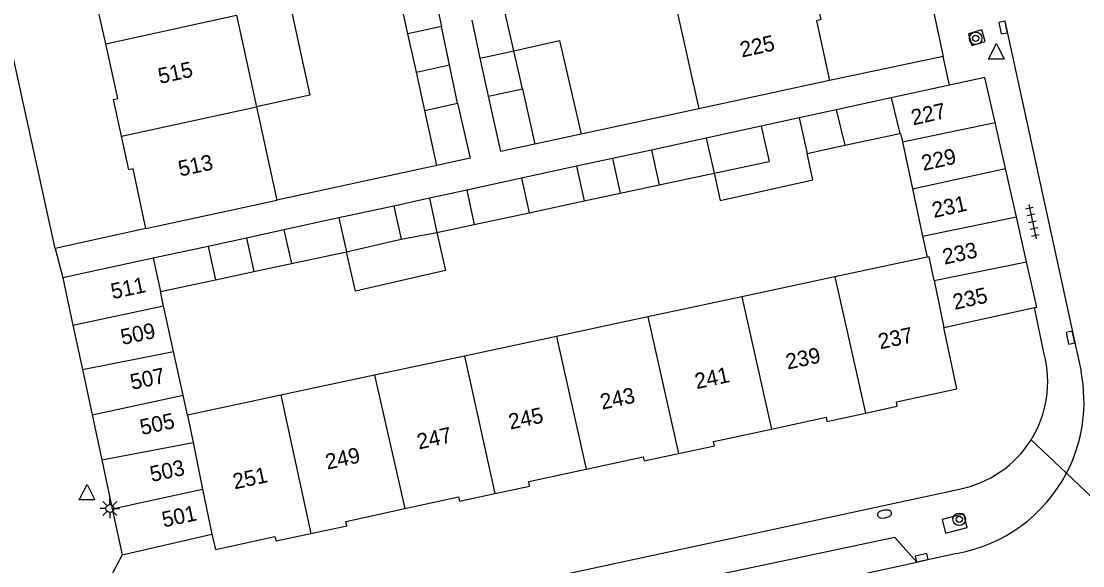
# Model space of a CAD drawing. Extents: x 132994 to 136000, y 393499 to 395512.
# Drawn here: x 134780.7 to 134848.7, y 394169.4 to 394204.3 of the extents above; entities that cross this region are included whole.
import ezdxf

# ---------------------------------------------------------------- set-up
doc = ezdxf.new("R2010")
doc.units = 0
for name, color, linetype in [('gg-afsc-muur', 7, 'Continuous'), ('gg-anno-huisnummerreeks BGT', 7, 'Continuous'), ('gg-bbg-bijgebouw', 7, 'Continuous'), ('gg-bbg-gedigitaliseerde bebouwing', 7, 'Continuous'), ('gg-bbg-gedigitaliseerde bijgebouw', 7, 'Continuous'), ('gg-bbg-hoofdgebouw', 7, 'Continuous'), ('gg-bbg-luifel en loopbrug', 7, 'Continuous'), ('gg-bbg-tussenscheiding', 7, 'Continuous'), ('gg-knt-verharding', 7, 'Continuous'), ('gg-knt-verharding nz', 7, 'Continuous'), ('gt-grn-weggrens', 7, 'Continuous'), ('gt-symb-boom', 7, 'Continuous'), ('gt-symb-brandkraan', 7, 'Continuous'), ('gt-symb-kolk', 7, 'Continuous'), ('gt-symb-lichtmast', 7, 'Continuous'), ('gt-symb-tegel verharding', 7, 'Continuous'), ('gt-symb-waterafsluiter', 7, 'Continuous')]:
    doc.layers.add(name, color=color, linetype=linetype)

# ---------------------------------------------------------------- blocks, each defined once
blk = doc.blocks.new('gt0-BOOM')
at = {"layer": 'gt-symb-boom'}
for radius in [0.4, 0.2]:
    blk.add_circle((0, 0), radius, dxfattribs=at)
blk = doc.blocks.new('gt0-WAFSL')
at = {"layer": 'gt-symb-waterafsluiter'}
for p, q in [((-0.5, -0.333), (0, 0.667)), ((0, 0.667), (0.5, -0.333)), ((0.5, -0.333), (-0.5, -0.333))]:
    blk.add_line(p, q, dxfattribs=at)
blk = doc.blocks.new('gt0-KOLK')
at = {"layer": 'gt-symb-kolk'}
blk.add_lwpolyline([(0, 0), (0.375, 0), (0.375, 0.4), (-0.375, 0.4), (-0.375, 0), (0, 0)], dxfattribs=at)
blk = doc.blocks.new('gt0-LMAST')
at = {"layer": 'gt-symb-lichtmast'}
for p, q in [((-0.182, 0.173), (-0.447, 0.438)), ((-0.005, 0.246), (-0.005, 0.621)), ((0.172, 0.173), (0.437, 0.438)), ((-0.255, -0.004), (-0.63, -0.004)), ((-0.182, -0.181), (-0.447, -0.446)), ((-0.005, -0.254), (-0.005, -0.629)), ((0.437, -0.446), (0.172, -0.181)), ((0.245, -0.004), (0.62, -0.004))]:
    blk.add_line(p, q, dxfattribs=at)
blk.add_circle((-0.005, -0.004), 0.25, dxfattribs=at)
blk = doc.blocks.new('gt0-TEG1')
at = {"layer": 'gt-symb-tegel verharding'}
for p, q in [((-1.125, 0), (1.125, 0)), ((-0.9, -0.25), (-0.9, 0.25)), ((-0.45, -0.25), (-0.45, 0.25)), ((0, -0.25), (0, 0.25)), ((0.45, -0.25), (0.45, 0.25)), ((0.9, -0.25), (0.9, 0.25))]:
    blk.add_line(p, q, dxfattribs=at)
blk = doc.blocks.new('gt0-BR')
at = {"layer": 'gt-symb-brandkraan'}
for centre, radius, start, end in [((-0.244, 0), 0.206, 107.56694, 252.43307), ((0.599, -2.664), 3, 106.89205, 107.56694), ((0, -0.691), 0.938, 73.10799, 106.89205), ((-0.599, -2.664), 3, 72.43309, 73.10799), ((0.244, 0), 0.206, 287.56695, 72.43309), ((0.599, 2.664), 3, 252.43307, 253.10797), ((0, 0.691), 0.938, 253.10797, 286.89206), ((-0.599, 2.664), 3, 286.89206, 287.56695)]:
    blk.add_arc(centre, radius, start, end, dxfattribs=at)

msp = doc.modelspace()

# ---------------------------------------------------------------- linework, layer by layer
at = {"layer": 'gg-afsc-muur'}
for p, q in [((134824.116, 394198.7), (134816.587, 394197.078)), ((134807.35, 394195.068), (134797.104, 394192.858))]:
    msp.add_line(p, q, dxfattribs=at)
at = {"layer": 'gg-bbg-bijgebouw'}
for p, q in [((134840.161, 394200.216), (134836.436, 394199.406)), ((134836.436, 394199.406), (134832.918, 394198.64)), ((134843.747, 394194.876), (134843.083, 394197.818)), ((134828.115, 394197.595), (134824.597, 394196.83)), ((134824.597, 394196.83), (134821.079, 394196.065)), ((134813.611, 394196.437), (134811.443, 394195.971)), ((134809.485, 394195.536), (134807.35, 394195.068)), ((134816.295, 394195.024), (134812.777, 394194.259)), ((134844.443, 394191.792), (134843.747, 394194.876)), ((134812.777, 394194.259), (134809.259, 394193.494)), ((134804.59, 394192.477), (134801.072, 394191.712)), ((134801.072, 394191.712), (134797.554, 394190.947)), ((134845.096, 394188.897), (134844.443, 394191.792)), ((134792.719, 394189.895), (134789.201, 394189.13)), ((134789.201, 394189.13), (134783.41, 394187.87)), ((134783.41, 394187.87), (134784.055, 394184.852)), ((134839.79, 394184.7), (134845.606, 394185.969)), ((134784.055, 394184.852), (134784.664, 394182.004)), ((134784.664, 394182.004), (134785.285, 394179.097)), ((134785.285, 394179.097), (134785.901, 394176.216)), ((134785.901, 394176.216), (134786.569, 394173.094)), ((134786.569, 394173.094), (134787.2, 394170.14)), ((134787.2, 394170.14), (134792.94, 394171.47))]:
    msp.add_line(p, q, dxfattribs=at)
for points in [[(134843.083, 394197.818), (134842.43, 394200.71), (134840.161, 394200.216)], [(134845.606, 394185.969), (134845.75, 394186), (134845.096, 394188.897)]]:
    msp.add_lwpolyline(points, dxfattribs=at)
at = {"layer": 'gg-bbg-gedigitaliseerde bebouwing'}
for p, q in [((134794.532, 394204.706), (134795.806, 394198.836)), ((134822.748, 394204.826), (134824.116, 394198.7)), ((134795.806, 394198.836), (134797.104, 394192.858)), ((134838.73, 394189.197), (134832.819, 394187.933)), ((134832.819, 394187.933), (134826.87, 394186.662)), ((134826.87, 394186.662), (134820.862, 394185.378)), ((134820.862, 394185.378), (134815.016, 394184.128)), ((134815.016, 394184.128), (134809.114, 394182.867)), ((134809.114, 394182.867), (134803.365, 394181.638)), ((134803.365, 394181.638), (134797.364, 394180.355)), ((134797.364, 394180.355), (134791.393, 394179.079))]:
    msp.add_line(p, q, dxfattribs=at)
at = {"layer": 'gg-bbg-gedigitaliseerde bijgebouw'}
for p, q in [((134806.887, 394207.415), (134807.645, 394203.983)), ((134805.5, 394203.509), (134804.746, 394206.945)), ((134807.645, 394203.983), (134805.5, 394203.509)), ((134810.658, 394199.51), (134812.837, 394199.985)), ((134812.837, 394199.985), (134813.611, 394196.437)), ((134811.443, 394195.971), (134810.658, 394199.51)), ((134806.576, 394198.6), (134808.661, 394199.072)), ((134807.35, 394195.068), (134806.576, 394198.6)), ((134808.661, 394199.072), (134809.485, 394195.536)), ((134832.918, 394198.64), (134833.462, 394196.365)), ((134828.115, 394197.595), (134828.621, 394195.331)), ((134833.462, 394196.365), (134836.984, 394197.118)), ((134837.148, 394196.599), (134837.795, 394193.571)), ((134821.079, 394196.065), (134821.579, 394193.825)), ((134825.1, 394194.578), (134828.621, 394195.331)), ((134816.295, 394195.024), (134816.787, 394192.801)), ((134821.579, 394193.825), (134825.1, 394194.578)), ((134809.259, 394193.494), (134809.745, 394191.297)), ((134837.795, 394193.571), (134838.442, 394190.545)), ((134804.59, 394192.477), (134805.074, 394190.346)), ((134813.266, 394192.049), (134816.787, 394192.801)), ((134809.745, 394191.297), (134813.266, 394192.049)), ((134797.554, 394190.947), (134798.043, 394188.795)), ((134801.564, 394189.548), (134805.074, 394190.346)), ((134838.442, 394190.545), (134838.73, 394189.197)), ((134792.719, 394189.895), (134793.183, 394187.757)), ((134798.043, 394188.795), (134801.564, 394189.548)), ((134789.663, 394187.004), (134793.183, 394187.757)), ((134789.863, 394186.087), (134789.663, 394187.004)), ((134790.501, 394183.166), (134789.863, 394186.087)), ((134791.113, 394180.363), (134790.501, 394183.166)), ((134791.393, 394179.079), (134791.113, 394180.363))]:
    msp.add_line(p, q, dxfattribs=at)
msp.add_lwpolyline([(134836.984, 394197.118), (134837.035, 394197.129), (134837.148, 394196.599)], dxfattribs=at)
at = {"layer": 'gg-bbg-hoofdgebouw'}
for p, q in [((134832.49, 394200.52), (134824.116, 394198.7)), ((134788.73, 394191.04), (134797.104, 394192.858))]:
    msp.add_line(p, q, dxfattribs=at)
for points in [[(134786.155, 394202.869), (134785.34, 394206.56), (134785.09, 394206.51), (134784.621, 394208.63)], [(134831.417, 394206.779), (134831.92, 394204.42), (134831.64, 394204.34), (134832.49, 394200.52)], [(134787.163, 394196.941), (134786.65, 394199.3), (134786.93, 394199.36), (134786.155, 394202.869)], [(134788.73, 394191.04), (134787.91, 394194.85), (134787.63, 394194.79), (134787.163, 394196.941)], [(134834.778, 394179.211), (134836.82, 394179.66), (134836.76, 394179.94), (134840.63, 394180.77), (134839.79, 394184.7)], [(134828.762, 394178.197), (134832.27, 394178.95), (134832.32, 394178.67), (134834.778, 394179.211)], [(134822.826, 394176.628), (134825.11, 394177.12), (134825.05, 394177.4), (134828.762, 394178.197)], [(134816.896, 394175.626), (134820.55, 394176.42), (134820.61, 394176.15), (134822.826, 394176.628)], [(134811.066, 394174.067), (134813.28, 394174.54), (134813.23, 394174.83), (134816.896, 394175.626)], [(134805.307, 394173.104), (134808.73, 394173.86), (134808.79, 394173.58), (134811.066, 394174.067)], [(134799.292, 394171.513), (134801.59, 394172), (134801.53, 394172.27), (134805.307, 394173.104)], [(134792.94, 394171.47), (134793.18, 394170.48), (134796.99, 394171.31), (134797.06, 394171.04), (134799.292, 394171.513)]]:
    msp.add_lwpolyline(points, dxfattribs=at)
at = {"layer": 'gg-bbg-luifel en loopbrug'}
for p, q in [((134812.278, 394202.409), (134811.718, 394204.832)), ((134808.153, 394201.528), (134807.645, 394203.983)), ((134810.129, 394201.943), (134809.6, 394204.376)), ((134806.038, 394201.055), (134805.5, 394203.509)), ((134810.129, 394201.943), (134812.278, 394202.409)), ((134810.658, 394199.51), (134810.129, 394201.943)), ((134812.837, 394199.985), (134812.278, 394202.409)), ((134806.038, 394201.055), (134808.153, 394201.528)), ((134808.661, 394199.072), (134808.153, 394201.528)), ((134806.576, 394198.6), (134806.038, 394201.055)), ((134832.918, 394198.64), (134830.53, 394198.121)), ((134830.53, 394198.121), (134828.115, 394197.595)), ((134830.53, 394198.121), (134831.041, 394195.848)), ((134816.587, 394197.078), (134813.611, 394196.437)), ((134821.079, 394196.065), (134818.585, 394195.522)), ((134831.041, 394195.848), (134833.462, 394196.365)), ((134818.585, 394195.522), (134816.295, 394195.024)), ((134818.585, 394195.522), (134819.085, 394193.292)), ((134819.085, 394193.292), (134821.579, 394193.825)), ((134809.259, 394193.494), (134806.872, 394192.974)), ((134816.787, 394192.801), (134819.085, 394193.292)), ((134806.872, 394192.974), (134804.59, 394192.477)), ((134806.872, 394192.974), (134807.357, 394190.786)), ((134807.357, 394190.786), (134809.745, 394191.297)), ((134795.168, 394190.428), (134792.719, 394189.895)), ((134797.554, 394190.947), (134795.168, 394190.428)), ((134795.168, 394190.428), (134795.636, 394188.281)), ((134805.074, 394190.346), (134807.357, 394190.786)), ((134795.636, 394188.281), (134798.043, 394188.795)), ((134793.183, 394187.757), (134795.636, 394188.281))]:
    msp.add_line(p, q, dxfattribs=at)
for points in [[(134797.947, 394205.443), (134799.215, 394199.572), (134795.806, 394198.836)], [(134812.278, 394202.409), (134815.201, 394203.083), (134816.587, 394197.078)], [(134825.1, 394194.578), (134825.492, 394192.821), (134831.421, 394194.146), (134831.041, 394195.848)], [(134807.357, 394190.786), (134807.911, 394188.348), (134802.135, 394187.035), (134801.564, 394189.548)]]:
    msp.add_lwpolyline(points, dxfattribs=at)
at = {"layer": 'gg-bbg-tussenscheiding'}
for p, q in [((134786.155, 394202.869), (134794.532, 394204.706)), ((134836.436, 394199.406), (134836.984, 394197.118)), ((134787.163, 394196.941), (134795.806, 394198.836)), ((134837.148, 394196.599), (134843.083, 394197.818)), ((134824.597, 394196.83), (134825.1, 394194.578)), ((134837.795, 394193.571), (134843.747, 394194.876)), ((134812.777, 394194.259), (134813.266, 394192.049)), ((134801.072, 394191.712), (134801.564, 394189.548)), ((134838.442, 394190.545), (134844.443, 394191.792)), ((134789.201, 394189.13), (134789.663, 394187.004)), ((134839.182, 394187.707), (134845.096, 394188.897)), ((134832.819, 394187.933), (134834.778, 394179.211)), ((134839.182, 394187.707), (134839.79, 394184.7)), ((134826.87, 394186.662), (134828.762, 394178.197)), ((134784.055, 394184.852), (134789.863, 394186.087)), ((134820.862, 394185.378), (134822.826, 394176.628)), ((134815.016, 394184.128), (134816.896, 394175.626)), ((134784.664, 394182.004), (134790.501, 394183.166)), ((134809.114, 394182.867), (134811.066, 394174.067)), ((134803.365, 394181.638), (134805.307, 394173.104)), ((134785.285, 394179.097), (134791.113, 394180.363)), ((134797.364, 394180.355), (134799.292, 394171.513)), ((134791.393, 394179.079), (134791.756, 394177.329)), ((134785.901, 394176.216), (134791.756, 394177.329)), ((134791.756, 394177.329), (134792.358, 394174.35)), ((134786.569, 394173.094), (134792.358, 394174.35)), ((134792.358, 394174.35), (134792.94, 394171.47))]:
    msp.add_line(p, q, dxfattribs=at)
msp.add_lwpolyline([(134839.182, 394187.707), (134838.865, 394189.225), (134838.73, 394189.197)], dxfattribs=at)
at = {"layer": 'gg-knt-verharding'}
for p, q in [((134830.79, 394243.71), (134839.76, 394202.06)), ((134782.91, 394189.76), (134778.271, 394211.03)), ((134843.711, 394204.315), (134848.58, 394181.88)), ((134839.76, 394202.06), (134832.49, 394200.52)), ((134788.73, 394191.04), (134782.91, 394189.76)), ((134846.22, 394183), (134845.606, 394185.969)), ((134787.09, 394162.78), (134840.792, 394174.35)), ((134840.64, 394170.231), (134838.061, 394169.672))]:
    msp.add_line(p, q, dxfattribs=at)
for points in [[(134841.374, 394203.508), (134841.59, 394202.763), (134842.454, 394203.013), (134842.239, 394203.758), (134841.374, 394203.508)], [(134839.686, 394172.399), (134839.908, 394171.525), (134841.295, 394171.899), (134841.073, 394172.773), (134839.686, 394172.399)], [(134838.061, 394169.672), (134836.662, 394171.247), (134812.812, 394166.219), (134812.42, 394164.104)], [(134787.2, 394170.14), (134786, 394167.83), (134787.09, 394162.78)]]:
    msp.add_lwpolyline(points, dxfattribs=at)
for centre, radius, start, end in [((134839.458, 394181.215), 6.994, 327.89396, 14.78591), ((134838.902, 394179.944), 9.87, 332.33063, 11.31074), ((134839.458, 394181.216), 6.994, 280.9969, 327.89078), ((134838.904, 394179.946), 9.869, 280.13171, 332.31706), ((134839.418, 394179.581), 15.009, 286.89562, 326.52208)]:
    msp.add_arc(centre, radius, start, end, dxfattribs=at)
at = {"layer": 'gg-knt-verharding nz'}
msp.add_line((134812.42, 394164.104), (134838.061, 394169.672), dxfattribs=at)
at = {"layer": 'gt-grn-weggrens'}
for p, q in [((134840.161, 394200.216), (134839.76, 394202.06)), ((134782.91, 394189.76), (134783.41, 394187.87)), ((134845.382, 394177.498), (134847.643, 394175.361)), ((134847.643, 394175.361), (134851.937, 394171.302))]:
    msp.add_line(p, q, dxfattribs=at)

# ---------------------------------------------------------------- block references
at = {"layer": 'gt-symb-boom'}
for p in [(134841.833, 394203.219), (134840.784, 394172.418)]:
    msp.add_blockref('gt0-BOOM', p, dxfattribs=at)
at = {"layer": 'gt-symb-brandkraan', "rotation": 9.321060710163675}
msp.add_blockref('gt0-BR', (134835.998, 394172.755), dxfattribs=at)
at = {"layer": 'gt-symb-kolk'}
for p, rotation in [((134843.79, 394203.942), 101.47848203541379), ((134848.098, 394184.092), 102.41077471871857), ((134838.422, 394169.753), 12.354826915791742)]:
    msp.add_blockref('gt0-KOLK', p, dxfattribs=dict(at, rotation=rotation))
at = {"layer": 'gt-symb-lichtmast'}
msp.add_blockref('gt0-LMAST', (134786.427, 394173.116), dxfattribs=at)
at = {"layer": 'gt-symb-tegel verharding', "rotation": -77.81315978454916}
msp.add_blockref('gt0-TEG1', (134845.468, 394191.48), dxfattribs=at)
at = {"layer": 'gt-symb-waterafsluiter'}
for p in [(134843.163, 394202.221), (134784.966, 394173.988)]:
    msp.add_blockref('gt0-WAFSL', p, dxfattribs=at)

# ---------------------------------------------------------------- texts
at = {"layer": 'gg-anno-huisnummerreeks BGT'}
for s, rotation, p in [('225', 12.5, (134826.872, 394201.985)), ('515', 12.5, (134789.627, 394200.294)), ('227', 12.7, (134837.828, 394197.639)), ('229', 12.7, (134838.486, 394194.722)), ('513', 12.1, (134790.914, 394194.363)), ('231', 12.7, (134839.166, 394191.709)), ('233', 12.7, (134839.841, 394188.72)), ('511', 12.1, (134786.599, 394186.509)), ('235', 12.7, (134840.494, 394185.824)), ('509', 12.1, (134787.226, 394183.576)), ('237', 12.1, (134835.716, 394183.296)), ('239', 12.1, (134829.799, 394182)), ('507', 12.1, (134787.841, 394180.698)), ('241', 12.1, (134823.971, 394180.749)), ('243', 12.2, (134817.924, 394179.432)), ('245', 12.2, (134812.053, 394178.157)), ('505', 12.1, (134788.46, 394177.804)), ('247', 12.5, (134806.201, 394176.885)), ('249', 12.5, (134800.337, 394175.59)), ('503', 12.1, (134789.102, 394174.803)), ('251', 12.3, (134794.405, 394174.328)), ('501', 12.1, (134789.867, 394171.891))]:
    msp.add_text(s, height=1, rotation=rotation, dxfattribs=at).set_placement(p)

doc.saveas('drawing.dxf')
